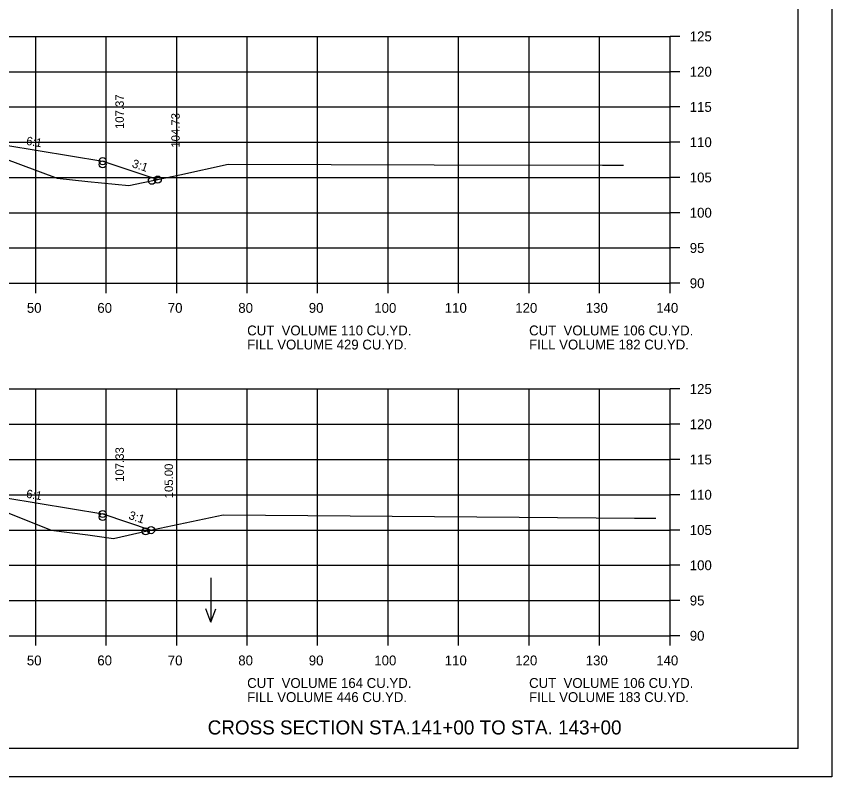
# Model space of a CAD drawing. Extents: x 1175611 to 1176402, y -433344 to -416213.
# Drawn here: x 1175828.2 to 1175943.9, y -429930.1 to -429822.3 of the extents above; entities that cross this region are included whole.
import ezdxf

# ---------------------------------------------------------------- set-up
doc = ezdxf.new("R2010")
doc.units = 0
for name, color, linetype in [('Default', 7, 'Continuous'), ('R_Axis', 7, 'Continuous'), ('R_Axis Annot', 7, 'Continuous'), ('R_Border', 7, 'Continuous'), ('R_Draft', 7, 'Continuous'), ('R_Exist Surface', 7, 'Continuous'), ('R_Fin Surface', 7, 'Continuous'), ('R_Grid', 7, 'Continuous'), ('R_No Plot', 7, 'Continuous'), ('R_Water Annot', 7, 'Continuous'), ('R_Xsect Elev', 7, 'Continuous'), ('R_Xsect Slope', 7, 'Continuous')]:
    doc.layers.add(name, color=color, linetype=linetype)

msp = doc.modelspace()

# ---------------------------------------------------------------- linework, layer by layer
at = {"layer": 'R_Axis'}
for p, q in [((1175920.97, -429860.14), (1175920.97, -429825.14)), ((1175922.37, -429825.14), (1175920.97, -429825.14)), ((1175922.37, -429830.14), (1175920.97, -429830.14)), ((1175922.37, -429835.14), (1175920.97, -429835.14)), ((1175922.37, -429840.14), (1175920.97, -429840.14)), ((1175922.37, -429845.14), (1175920.97, -429845.14)), ((1175922.37, -429850.14), (1175920.97, -429850.14)), ((1175922.37, -429855.14), (1175920.97, -429855.14)), ((1175640.97, -429860.14), (1175920.97, -429860.14)), ((1175830.97, -429861.54), (1175830.97, -429860.14)), ((1175840.97, -429861.54), (1175840.97, -429860.14)), ((1175850.97, -429861.54), (1175850.97, -429860.14)), ((1175860.97, -429861.54), (1175860.97, -429860.14)), ((1175870.97, -429861.54), (1175870.97, -429860.14)), ((1175880.97, -429861.54), (1175880.97, -429860.14)), ((1175890.97, -429861.54), (1175890.97, -429860.14)), ((1175900.97, -429861.54), (1175900.97, -429860.14)), ((1175910.97, -429861.54), (1175910.97, -429860.14)), ((1175920.97, -429861.54), (1175920.97, -429860.14)), ((1175922.37, -429860.14), (1175920.97, -429860.14)), ((1175920.97, -429910.14), (1175920.97, -429875.14)), ((1175922.37, -429875.14), (1175920.97, -429875.14)), ((1175922.37, -429880.14), (1175920.97, -429880.14)), ((1175922.37, -429885.14), (1175920.97, -429885.14)), ((1175922.37, -429890.14), (1175920.97, -429890.14)), ((1175922.37, -429895.14), (1175920.97, -429895.14)), ((1175922.37, -429900.14), (1175920.97, -429900.14)), ((1175922.37, -429905.14), (1175920.97, -429905.14)), ((1175640.97, -429910.14), (1175920.97, -429910.14)), ((1175830.97, -429911.54), (1175830.97, -429910.14)), ((1175840.97, -429911.54), (1175840.97, -429910.14)), ((1175850.97, -429911.54), (1175850.97, -429910.14)), ((1175860.97, -429911.54), (1175860.97, -429910.14)), ((1175870.97, -429911.54), (1175870.97, -429910.14)), ((1175880.97, -429911.54), (1175880.97, -429910.14)), ((1175890.97, -429911.54), (1175890.97, -429910.14)), ((1175900.97, -429911.54), (1175900.97, -429910.14)), ((1175910.97, -429911.54), (1175910.97, -429910.14)), ((1175920.97, -429911.54), (1175920.97, -429910.14)), ((1175922.37, -429910.14), (1175920.97, -429910.14))]:
    msp.add_line(p, q, dxfattribs=at)
at = {"layer": 'R_Border'}
for q in [(1175939.15, -429720.68), (1175622.97, -429926.14)]:
    msp.add_line((1175939.15, -429926.14), q, dxfattribs=at)
at = {"layer": 'R_Exist Surface'}
for points in [[(1175823.56, -429841.38), (1175834.01, -429845.26), (1175838.36, -429845.71), (1175844.2, -429846.3), (1175851.41, -429844.77), (1175858.27, -429843.24), (1175887.48, -429843.34), (1175911.37, -429843.42), (1175913.8, -429843.42), (1175914.35, -429843.42)], [(1175827.14, -429892.74), (1175833.18, -429895.15), (1175838.38, -429895.84), (1175842.01, -429896.34), (1175846.8, -429895.28), (1175857.57, -429893), (1175899.58, -429893.32), (1175915.93, -429893.47), (1175916.85, -429893.47), (1175918.97, -429893.48)]]:
    msp.add_lwpolyline(points, dxfattribs=at)
at = {"layer": 'R_Fin Surface'}
for points in [[(1175705.45, -429842.96), (1175713.27, -429845.56), (1175721.47, -429842.83), (1175735.2, -429840.54), (1175743.47, -429839.16), (1175749.47, -429838.92), (1175751.47, -429838.88), (1175780.97, -429838.29), (1175810.47, -429838.88), (1175812.47, -429838.92), (1175818.47, -429839.16), (1175826.75, -429840.54), (1175840.47, -429842.83), (1175848.29, -429845.44)], [(1175705.45, -429842.96), (1175713.27, -429845.56), (1175721.47, -429842.83), (1175735.2, -429840.54), (1175743.47, -429839.16), (1175749.47, -429838.92), (1175751.47, -429838.88), (1175780.97, -429838.29), (1175810.47, -429838.88), (1175812.47, -429838.92), (1175818.47, -429839.16), (1175826.75, -429840.54), (1175840.47, -429842.83), (1175848.29, -429845.44)], [(1175701.86, -429893.1), (1175711.33, -429896.26), (1175721.47, -429892.87), (1175735.2, -429890.59), (1175743.47, -429889.21), (1175749.47, -429888.97), (1175751.47, -429888.93), (1175780.97, -429888.34), (1175810.47, -429888.93), (1175812.47, -429888.97), (1175818.47, -429889.21), (1175826.75, -429890.59), (1175840.47, -429892.87), (1175847.34, -429895.16)], [(1175701.86, -429893.1), (1175711.33, -429896.26), (1175721.47, -429892.87), (1175735.2, -429890.59), (1175743.47, -429889.21), (1175749.47, -429888.97), (1175751.47, -429888.93), (1175780.97, -429888.34), (1175810.47, -429888.93), (1175812.47, -429888.97), (1175818.47, -429889.21), (1175826.75, -429890.59), (1175840.47, -429892.87), (1175847.34, -429895.16)]]:
    msp.add_lwpolyline(points, dxfattribs=at)
at = {"layer": 'R_Grid'}
for p, q in [((1175640.97, -429825.14), (1175920.97, -429825.14)), ((1175830.97, -429860.14), (1175830.97, -429825.14)), ((1175840.97, -429860.14), (1175840.97, -429825.14)), ((1175850.97, -429860.14), (1175850.97, -429825.14)), ((1175860.97, -429860.14), (1175860.97, -429825.14)), ((1175870.97, -429860.14), (1175870.97, -429825.14)), ((1175880.97, -429860.14), (1175880.97, -429825.14)), ((1175890.97, -429860.14), (1175890.97, -429825.14)), ((1175900.97, -429860.14), (1175900.97, -429825.14)), ((1175910.97, -429860.14), (1175910.97, -429825.14)), ((1175920.97, -429860.14), (1175920.97, -429825.14)), ((1175640.97, -429830.14), (1175920.97, -429830.14)), ((1175640.97, -429835.14), (1175920.97, -429835.14)), ((1175640.97, -429840.14), (1175920.97, -429840.14)), ((1175640.97, -429845.14), (1175920.97, -429845.14)), ((1175640.97, -429850.14), (1175920.97, -429850.14)), ((1175640.97, -429855.14), (1175920.97, -429855.14)), ((1175640.97, -429860.14), (1175920.97, -429860.14)), ((1175640.97, -429875.14), (1175920.97, -429875.14)), ((1175830.97, -429910.14), (1175830.97, -429875.14)), ((1175840.97, -429910.14), (1175840.97, -429875.14)), ((1175850.97, -429910.14), (1175850.97, -429875.14)), ((1175860.97, -429910.14), (1175860.97, -429875.14)), ((1175870.97, -429910.14), (1175870.97, -429875.14)), ((1175880.97, -429910.14), (1175880.97, -429875.14)), ((1175890.97, -429910.14), (1175890.97, -429875.14)), ((1175900.97, -429910.14), (1175900.97, -429875.14)), ((1175910.97, -429910.14), (1175910.97, -429875.14)), ((1175920.97, -429910.14), (1175920.97, -429875.14)), ((1175640.97, -429880.14), (1175920.97, -429880.14)), ((1175640.97, -429885.14), (1175920.97, -429885.14)), ((1175640.97, -429890.14), (1175920.97, -429890.14)), ((1175640.97, -429895.14), (1175920.97, -429895.14)), ((1175640.97, -429900.14), (1175920.97, -429900.14)), ((1175640.97, -429905.14), (1175920.97, -429905.14)), ((1175640.97, -429910.14), (1175920.97, -429910.14))]:
    msp.add_line(p, q, dxfattribs=at)
at = {"layer": 'R_No Plot'}
msp.add_line((1175610.57, -429930.12), (1175943.91, -429930.12), dxfattribs=at)
msp.add_lwpolyline([(1175610.57, -429716.79), (1175943.91, -429716.79), (1175943.91, -429930.13), (1175610.57, -429930.13)], close=True, dxfattribs=at)
for centre in [(1175840.47, -429842.83), (1175840.47, -429843.29), (1175847.45, -429845.61), (1175848.29, -429845.44), (1175848.29, -429845.44), (1175840.47, -429892.87), (1175840.47, -429893.3), (1175846.56, -429895.33), (1175847.34, -429895.16), (1175847.34, -429895.16)]:
    msp.add_circle(centre, 0.5, dxfattribs=at)
at = {"layer": 'R_Water Annot'}
for p, q in [((1175855.81, -429901.93), (1175855.81, -429908.22)), ((1175855.81, -429908.22), (1175855.11, -429906.3)), ((1175855.81, -429908.22), (1175856.51, -429906.3))]:
    msp.add_line(p, q, dxfattribs=at)

# ---------------------------------------------------------------- texts
at = {"layer": 'Default'}
for s, p in [('CUT  VOLUME 110 CU.YD.', (1175860.97, -429867.54)), ('CUT  VOLUME 106 CU.YD.', (1175900.97, -429867.54)), ('FILL VOLUME 429 CU.YD.', (1175860.97, -429869.54)), ('FILL VOLUME 182 CU.YD.', (1175900.97, -429869.54)), ('CUT  VOLUME 164 CU.YD.', (1175860.97, -429917.54)), ('CUT  VOLUME 106 CU.YD.', (1175900.97, -429917.54)), ('FILL VOLUME 446 CU.YD.', (1175860.97, -429919.54)), ('FILL VOLUME 183 CU.YD.', (1175900.97, -429919.54))]:
    msp.add_text(s, height=1.4, dxfattribs=at).set_placement(p)
at = {"layer": 'R_Axis Annot'}
for s, p in [('125', (1175923.77, -429825.84)), ('120', (1175923.77, -429830.84)), ('115', (1175923.77, -429835.84)), ('110', (1175923.77, -429840.84)), ('105', (1175923.77, -429845.84)), ('100', (1175923.77, -429850.84)), ('95', (1175923.77, -429855.84)), ('90', (1175923.77, -429860.84)), ('50', (1175829.71, -429864.34)), ('60', (1175839.71, -429864.34)), ('70', (1175849.71, -429864.34)), ('80', (1175859.71, -429864.34)), ('90', (1175869.71, -429864.34)), ('100', (1175879.01, -429864.34)), ('110', (1175889.01, -429864.34)), ('120', (1175899.01, -429864.34)), ('130', (1175909.01, -429864.34)), ('140', (1175919.01, -429864.34)), ('125', (1175923.77, -429875.84)), ('120', (1175923.77, -429880.84)), ('115', (1175923.77, -429885.84)), ('110', (1175923.77, -429890.84)), ('105', (1175923.77, -429895.84)), ('100', (1175923.77, -429900.84)), ('95', (1175923.77, -429905.84)), ('90', (1175923.77, -429910.84)), ('50', (1175829.71, -429914.34)), ('60', (1175839.71, -429914.34)), ('70', (1175849.71, -429914.34)), ('80', (1175859.71, -429914.34)), ('90', (1175869.71, -429914.34)), ('100', (1175879.01, -429914.34)), ('110', (1175889.01, -429914.34)), ('120', (1175899.01, -429914.34)), ('130', (1175909.01, -429914.34)), ('140', (1175919.01, -429914.34))]:
    msp.add_text(s, height=1.4, dxfattribs=at).set_placement(p)
at = {"layer": 'R_Draft'}
msp.add_text('CROSS SECTION STA.141+00 TO STA. 143+00', height=2, dxfattribs=at).set_placement((1175855.37, -429924.14))
at = {"layer": 'R_Xsect Elev'}
for s, p in [('107.37', (1175843.47, -429838.27)), ('104.73', (1175851.4, -429840.91)), ('107.33', (1175843.47, -429888.31)), ('105.00', (1175850.45, -429890.64))]:
    msp.add_text(s, height=1.2, rotation=90, dxfattribs=at).set_placement(p)
at = {"layer": 'R_Xsect Slope'}
for s, rotation, p in [('6:1', 350.5377, (1175829.55, -429840.5)), ('3:1', 341.5651, (1175844.54, -429843.66)), ('6:1', 350.5377, (1175829.55, -429890.55)), ('3:1', 341.5651, (1175844.06, -429893.54))]:
    msp.add_text(s, height=1.2, rotation=rotation, dxfattribs=at).set_placement(p)

doc.saveas('drawing.dxf')
